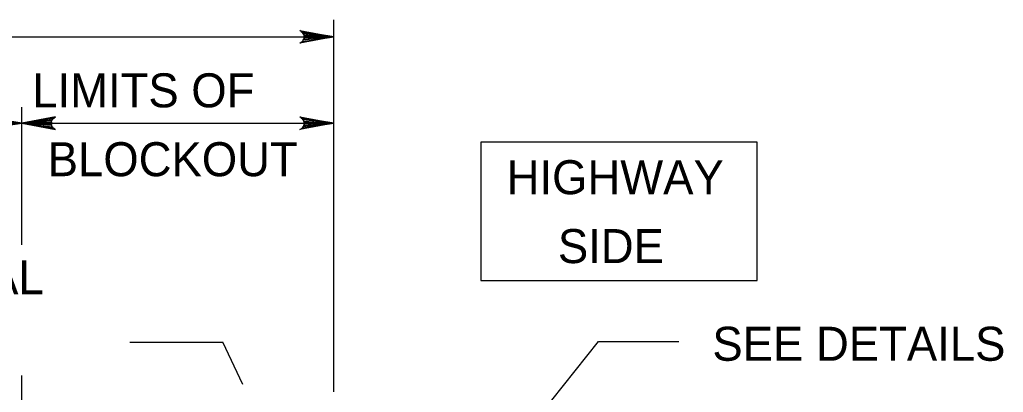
# Model space of a CAD drawing. Extents: x 636530 to 644067, y 294168 to 299122.
# Drawn here: x 638642.5 to 638729.3, y 296114.5 to 296147.3 of the extents above; entities that cross this region are included whole.
import ezdxf

# ---------------------------------------------------------------- set-up
doc = ezdxf.new("R2010")
doc.units = 0
doc.layers.add('1', color=7, linetype='Continuous')

msp = doc.modelspace()

# ---------------------------------------------------------------- linework, layer by layer
at = {"layer": '1'}
for p, q in [((638670.237, 296114.499), (638670.237, 296147.303)), ((638304.477, 296145.789), (638670.237, 296145.789)), ((638642.701, 296127.442), (638642.701, 296139.588)), ((638583.464, 296138.169), (638670.237, 296138.169)), ((638652.233, 296118.874), (638660.456, 296118.874)), ((638662.2, 296115.154), (638660.456, 296118.874)), ((638687.965, 296111.859), (638693.593, 296118.945)), ((638693.593, 296118.945), (638700.702, 296118.945)), ((638642.701, 296103.269), (638642.701, 296115.925))]:
    msp.add_line(p, q, dxfattribs=at)
for points in [[(638670.237, 296145.789), (638667.254, 296145.23), (638667.369, 296145.31), (638667.484, 296145.389), (638667.543, 296145.489), (638667.603, 296145.589), (638667.62, 296145.689), (638667.637, 296145.789), (638667.62, 296145.889), (638667.603, 296145.989), (638667.543, 296146.089), (638667.484, 296146.189), (638667.369, 296146.269), (638667.254, 296146.349), (638670.237, 296145.789), (638667.369, 296146.269), (638667.484, 296146.189), (638670.237, 296145.789), (638667.543, 296146.089), (638667.603, 296145.989), (638670.237, 296145.789), (638667.62, 296145.889), (638667.637, 296145.789), (638670.237, 296145.789), (638667.62, 296145.689), (638667.603, 296145.589), (638670.237, 296145.789), (638667.543, 296145.489), (638667.484, 296145.389), (638670.237, 296145.789), (638667.369, 296145.31)], [(638639.718, 296138.729), (638642.701, 296138.169), (638639.833, 296138.649)], [(638639.948, 296138.569), (638642.701, 296138.169), (638640.007, 296138.469)], [(638642.701, 296138.169), (638645.683, 296137.61), (638645.568, 296137.69), (638645.453, 296137.769), (638645.394, 296137.869), (638645.335, 296137.969), (638645.318, 296138.069), (638645.301, 296138.169), (638645.318, 296138.269), (638645.335, 296138.369), (638645.394, 296138.469), (638645.453, 296138.569), (638645.568, 296138.649), (638645.683, 296138.729), (638642.701, 296138.169), (638645.568, 296138.649), (638645.453, 296138.569), (638642.701, 296138.169), (638645.394, 296138.469), (638645.335, 296138.369), (638642.701, 296138.169), (638645.318, 296138.269), (638645.301, 296138.169), (638642.701, 296138.169), (638645.318, 296138.069), (638645.335, 296137.969), (638642.701, 296138.169), (638645.394, 296137.869), (638645.453, 296137.769), (638642.701, 296138.169), (638645.568, 296137.69)], [(638670.237, 296138.169), (638667.254, 296137.61), (638667.369, 296137.69), (638667.484, 296137.769), (638667.543, 296137.869), (638667.603, 296137.969), (638667.62, 296138.069), (638667.637, 296138.169), (638667.62, 296138.269), (638667.603, 296138.369), (638667.543, 296138.469), (638667.484, 296138.569), (638667.369, 296138.649), (638667.254, 296138.729), (638670.237, 296138.169), (638667.369, 296138.649), (638667.484, 296138.569), (638670.237, 296138.169), (638667.543, 296138.469), (638667.603, 296138.369), (638670.237, 296138.169), (638667.62, 296138.269), (638667.637, 296138.169), (638670.237, 296138.169), (638667.62, 296138.069), (638667.603, 296137.969), (638670.237, 296138.169), (638667.543, 296137.869), (638667.484, 296137.769), (638670.237, 296138.169), (638667.369, 296137.69)], [(638642.701, 296138.169), (638639.718, 296137.61)], [(638639.948, 296137.769), (638642.701, 296138.169), (638639.833, 296137.69)], [(638640.066, 296137.969), (638642.701, 296138.169), (638640.007, 296137.869)], [(638640.066, 296138.369), (638642.701, 296138.169), (638640.083, 296138.269)], [(638640.101, 296138.169), (638642.701, 296138.169), (638640.083, 296138.069)]]:
    msp.add_lwpolyline(points, dxfattribs=at)
msp.add_lwpolyline([(638683.228, 296124.303), (638707.612, 296124.303), (638707.612, 296136.495), (638683.228, 296136.495)], close=True, dxfattribs=at)

# ---------------------------------------------------------------- texts
for s, p in [('LIMITS OF', (638643.621, 296139.575)), ('BLOCKOUT', (638644.991, 296133.503)), ('HIGHWAY', (638685.496, 296131.915)), ('SIDE', (638690.02, 296125.843)), ('NEOPRENE STRIP SEAL', (638597.817, 296123.1)), ('SEE DETAILS', (638703.658, 296117.232))]:
    msp.add_text(s, height=3, dxfattribs=at).set_placement(p)

doc.saveas('drawing.dxf')
